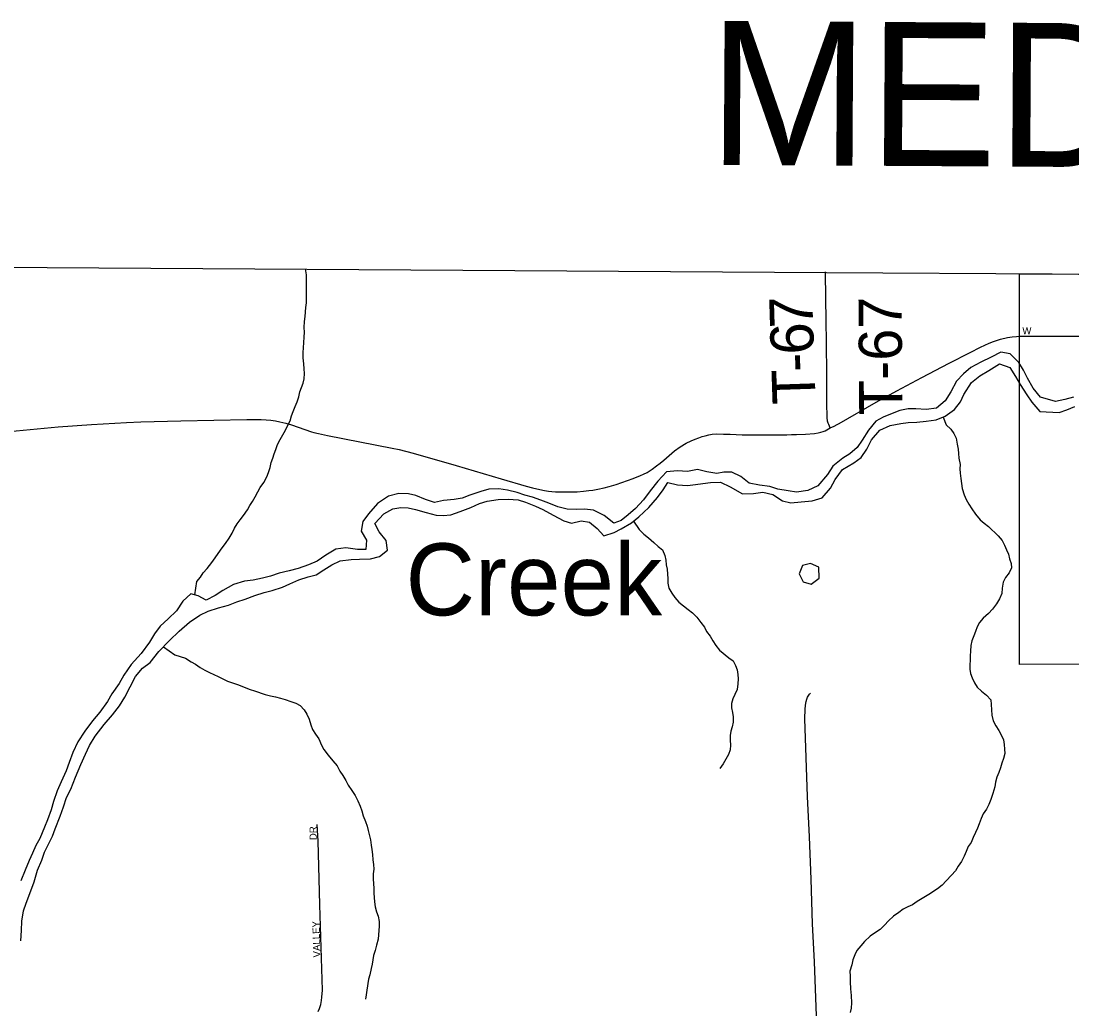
# Model space of a CAD drawing. Extents: x 1985906 to 2360102, y 891258 to 1222054.
# Drawn here: x 2099415 to 2106722, y 1084489 to 1091358 of the extents above; entities that cross this region are included whole.
import ezdxf

# ---------------------------------------------------------------- set-up
doc = ezdxf.new("R2010")
doc.units = 0
for name, color, linetype in [('GM_X_Adjacent_County', 7, 'Continuous'), ('GM_X_Adjacent_County_Text', 7, 'Continuous'), ('GM_X_City_Street', 7, 'Continuous'), ('GM_X_City_Street_Text', 7, 'Continuous'), ('GM_X_Corporation', 7, 'Continuous'), ('GM_X_County', 7, 'Continuous'), ('GM_X_County_Road', 7, 'Continuous'), ('GM_X_Major_River', 7, 'Continuous'), ('GM_X_Major_River_Text', 7, 'Continuous'), ('GM_X_Minor_Lake', 7, 'Continuous'), ('GM_X_Minor_River', 7, 'Continuous'), ('GM_X_Township', 7, 'Continuous'), ('GM_X_Township_Road', 7, 'Continuous'), ('GM_X_Township_Road_Text', 7, 'Continuous'), ('GM_X_Township_Subdivision', 7, 'Continuous'), ('GM_X_Township_Subdivision_Text', 7, 'Continuous')]:
    doc.layers.add(name, color=color, linetype=linetype)

msp = doc.modelspace()

# ---------------------------------------------------------------- linework, layer by layer
at = {"layer": 'GM_X_Adjacent_County'}
msp.add_lwpolyline([(2068676.9, 1090072), (2070831.7, 1090054.3), (2071379.5, 1090058.7), (2072191.8, 1090056.1), (2076166.2, 1089991.2), (2079512.8, 1089938.5), (2083902.6, 1089896.2), (2084803.1, 1089885.3), (2084867.6, 1089884.3), (2091363.3, 1089785.7), (2096607.4, 1089692.6), (2098147.4, 1089653.7), (2105015.1, 1089609.2), (2106583.4, 1089599.1), (2107472.4, 1089593.9), (2107997.4, 1089590.9), (2112770.4, 1089563.2), (2114136.9, 1089555.3), (2118148.3, 1089525.8), (2120135.8, 1089511.2), (2123152.1, 1089498.8), (2136278, 1089412.3)], dxfattribs=at)
at = {"layer": 'GM_X_City_Street'}
msp.add_lwpolyline([(2106361.7, 1089165.6), (2106501.3, 1089166.8), (2106637.7, 1089166.4), (2106720.7, 1089166.1), (2106752.6, 1089166.5), (2106809.6, 1089167.1), (2106866.1, 1089167.7), (2106914.8, 1089167), (2106995.8, 1089167.8), (2107037.6, 1089166.9)], dxfattribs=at)
at = {"layer": 'GM_X_Corporation'}
msp.add_lwpolyline([(2106356.7, 1089600.5), (2107997.4, 1089590.9), (2110110.9, 1089578.6), (2110135.2, 1088679.6), (2110181.2, 1087330.8), (2107738.7, 1087491), (2107544.5, 1086977.7), (2107545.9, 1086701.7), (2107205.1, 1086707.1), (2107219.1, 1086888.1), (2106356.3, 1086883.6)], close=True, dxfattribs=at)
at = {"layer": 'GM_X_County'}
msp.add_lwpolyline([(2071181.7, 1067473.1), (2071270.7, 1069576.7), (2071304.4, 1070159.8), (2071255.1, 1071443.9), (2071122.1, 1077956.3), (2071118.8, 1078116.2), (2071029.1, 1081481.6), (2070976.1, 1083467.6), (2070963.8, 1084056.1), (2070912.4, 1086526.5), (2070831.7, 1090054.3), (2071379.5, 1090058.7), (2072191.8, 1090056.1), (2076166.2, 1089991.2), (2079512.8, 1089938.5), (2083902.6, 1089896.2), (2084803.1, 1089885.3), (2084867.6, 1089884.3), (2091363.3, 1089785.7), (2096607.4, 1089692.6), (2098147.4, 1089653.7), (2105015.1, 1089609.2), (2106583.4, 1089599.1), (2107472.4, 1089593.9)], dxfattribs=at)
at = {"layer": 'GM_X_County_Road'}
for points in [[(2105041.4, 1088529), (2105069, 1088541.9), (2105088.7, 1088551.9), (2105103.9, 1088560.4), (2105360.9, 1088707.7), (2105504.7, 1088786.8), (2105678.2, 1088880.2), (2105867.9, 1088978), (2106013.4, 1089053.7), (2106086.9, 1089090.4), (2106146.7, 1089118), (2106177.3, 1089130.4), (2106224.6, 1089145.5), (2106272.9, 1089156.6), (2106305.6, 1089161.8), (2106337.3, 1089164.8), (2106361.7, 1089165.6)], [(2099183.5, 1088490.5), (2099674, 1088535.9), (2099903.9, 1088552.4), (2100148.4, 1088567.6), (2100246.8, 1088572), (2100526, 1088578.8), (2100984.8, 1088588.3), (2101083.5, 1088588), (2101118.5, 1088586.2), (2101150.5, 1088583.1), (2101184.9, 1088577.6), (2101215.2, 1088571.8), (2101255.1, 1088561.4), (2101294.6, 1088549.4), (2101433.6, 1088501.8), (2101450.8, 1088497.4), (2101482.9, 1088489.5), (2101545.1, 1088476), (2101995.9, 1088387.8), (2102044.7, 1088377.9), (2102140.4, 1088354.1), (2102439.6, 1088267.8), (2102754.1, 1088174.4), (2102926.2, 1088123.1), (2102970.3, 1088112.1), (2103021.2, 1088100), (2103053.5, 1088093.9), (2103082.1, 1088089.4), (2103106.5, 1088086.6), (2103132, 1088085.2), (2103169.5, 1088083.8), (2103222.8, 1088083.5), (2103281, 1088085.5), (2103324.7, 1088088.6), (2103362.5, 1088092.7), (2103390.7, 1088096.2), (2103425.8, 1088102), (2103469.9, 1088111.6), (2103504.6, 1088120.9), (2103553.1, 1088136), (2103630.6, 1088163.2), (2103672.2, 1088177.7), (2103721.4, 1088197.2), (2103743.4, 1088207.2), (2103767.9, 1088220), (2103804, 1088243), (2103832.7, 1088264.2), (2103859.4, 1088284.3), (2103883.6, 1088304.8), (2103958.5, 1088369), (2103999, 1088397.8), (2104039.1, 1088421.9), (2104074.1, 1088439.5), (2104101.3, 1088450.8), (2104127.2, 1088460.4), (2104149.9, 1088468.3), (2104172.6, 1088474.9), (2104197.7, 1088481.4), (2104220.1, 1088484.8), (2104248.3, 1088487.4), (2104299, 1088486.1), (2104345.5, 1088484.3), (2104428, 1088481.3), (2104591.3, 1088481.2), (2104738.7, 1088481.9), (2104772, 1088482.8), (2104807.4, 1088483), (2104868.5, 1088485.1), (2104932.8, 1088489.8), (2104956.6, 1088494.1), (2104975.4, 1088498.8), (2104991.5, 1088504), (2105005.6, 1088509.4), (2105041.4, 1088529)]]:
    msp.add_lwpolyline(points, dxfattribs=at)
at = {"layer": 'GM_X_Major_River'}
for points in [[(2106607.7, 1088711.8), (2106503, 1088742.1), (2106453.1, 1088806.3), (2106413.2, 1088874.6), (2106385.3, 1088930.8), (2106353.4, 1088983), (2106293.5, 1089043.3), (2106227.5, 1089055.5), (2106159.3, 1089019.6), (2106089.1, 1088985.7), (2106018.9, 1088947.8), (2105968.7, 1088903.8), (2105918.5, 1088853.8), (2105880.2, 1088779.8), (2105840, 1088717.7), (2105779.7, 1088665.8), (2105707.6, 1088658), (2105635.5, 1088662.2), (2105583.4, 1088662.3), (2105525.3, 1088650.4), (2105471.2, 1088628.5), (2105409, 1088602.6), (2105358.9, 1088574.7), (2105306.6, 1088512.7), (2105262.4, 1088442.7), (2105228.2, 1088392.6), (2105178, 1088348.7), (2105127.8, 1088318.7), (2105059.6, 1088262.8), (2105023.4, 1088204.8), (2104955.1, 1088126.8), (2104884.9, 1088092.9), (2104806.7, 1088083.1), (2104748.7, 1088091.2), (2104676.6, 1088103.5), (2104620.6, 1088121.6), (2104550.5, 1088131.8), (2104478.4, 1088144.1), (2104420.5, 1088190.3), (2104356.5, 1088220.5), (2104302.4, 1088220.7), (2104252.3, 1088212.8), (2104182.3, 1088223), (2104118.2, 1088239.2), (2104048.1, 1088225.3), (2103980, 1088229.5), (2103903.9, 1088223.7), (2103841.6, 1088159.7), (2103789.3, 1088091.7), (2103743.1, 1088029.7), (2103686.8, 1087969.7), (2103636.6, 1087923.8), (2103586.5, 1087885.8), (2103536.3, 1087865.9), (2103468.4, 1087920.2), (2103394.4, 1087956.5), (2103332.3, 1087964.6), (2103274.2, 1087962.8), (2103212.2, 1087962.9), (2103146.1, 1087981.2), (2103084.1, 1088005.4), (2103030.1, 1088025.6), (2102970.1, 1088047.8), (2102918, 1088061.9), (2102864, 1088080.1), (2102798, 1088096.3), (2102737.9, 1088104.5), (2102667.8, 1088102.7), (2102611.7, 1088086.8), (2102535.5, 1088060.9), (2102481.4, 1088041), (2102425.3, 1088031.1), (2102351.1, 1088023.3), (2102289, 1088009.4), (2102227, 1088031.6), (2102159, 1088059.9), (2102108.9, 1088070), (2102040.8, 1088072.2), (2101970.7, 1088054.4), (2101894.4, 1088002.4), (2101830.1, 1087932.5), (2101791.9, 1087878.4), (2101779.7, 1087810.3), (2101817.6, 1087748.1), (2101811.4, 1087684), (2101753.3, 1087684.1), (2101673.3, 1087694.4), (2101603.1, 1087686.5), (2101534.9, 1087644.6), (2101474.7, 1087602.7), (2101414.6, 1087576.8), (2101342.4, 1087550.9), (2101278.2, 1087535), (2101210.1, 1087519.2), (2101150, 1087499.3), (2101093.8, 1087483.4), (2101027.7, 1087469.6), (2100969.6, 1087463.7), (2100891.4, 1087439.8), (2100817.2, 1087397.9), (2100765, 1087364)], [(2100857, 1087295.6), (2100915.1, 1087319.5), (2100973.3, 1087337.4), (2101039.4, 1087363.3), (2101105.6, 1087385.2), (2101161.7, 1087399.1), (2101231.9, 1087420.9), (2101284, 1087444.8), (2101346.2, 1087472.7), (2101410.3, 1087492.6), (2101466.4, 1087508.5), (2101520.6, 1087542.4), (2101576.8, 1087576.4), (2101632.9, 1087604.3), (2101711.1, 1087614.1), (2101769.2, 1087615.9), (2101845.3, 1087619.8), (2101907.4, 1087635.6), (2101963.6, 1087679.6), (2101953.8, 1087745.8), (2101903.9, 1087806), (2101874, 1087864.2), (2101936.3, 1087932.2), (2102000.5, 1087966.1), (2102056.6, 1087976), (2102106.7, 1087973.8), (2102156.7, 1087961.7), (2102230.7, 1087941.4), (2102300.8, 1087923.2), (2102350.8, 1087921.1), (2102402.9, 1087925), (2102469.1, 1087948.8), (2102541.3, 1087974.7), (2102603.4, 1088002.6), (2102655.5, 1088018.5), (2102731.7, 1088030.3), (2102801.8, 1088034.2), (2102871.9, 1088030), (2102921.9, 1088013.8), (2102991.9, 1087985.6), (2103043.9, 1087961.4), (2103115.9, 1087923.1), (2103189.9, 1087882.8), (2103241.9, 1087866.7), (2103310.1, 1087882.5), (2103368.1, 1087874.4), (2103420.1, 1087830.1), (2103466, 1087777.9), (2103538.2, 1087801.8), (2103588.3, 1087827.7), (2103658.5, 1087869.6), (2103710.7, 1087911.6), (2103781, 1087975.5), (2103839.3, 1088045.5), (2103879.5, 1088099.5), (2103911.7, 1088149.5), (2103979.7, 1088133.3), (2104047.8, 1088129.1), (2104103.9, 1088135), (2104156, 1088142.9), (2104208.1, 1088148.8), (2104278.2, 1088150.6), (2104346.2, 1088120.3), (2104430.2, 1088070), (2104508.3, 1088071.8), (2104572.4, 1088081.7), (2104642.4, 1088065.5), (2104708.4, 1088021.2), (2104766.4, 1088007), (2104838.6, 1088014.8), (2104916.7, 1088022.7), (2104984.8, 1088042.5), (2105043.1, 1088110.5), (2105075.3, 1088170.6), (2105127.6, 1088240.6), (2105205.9, 1088286.5), (2105256, 1088322.4), (2105296.2, 1088380.4), (2105328.5, 1088446.5), (2105386.8, 1088512.5), (2105458.9, 1088546.4), (2105531.1, 1088560.2), (2105583.2, 1088566.1), (2105643.3, 1088569.9), (2105709.4, 1088575.8), (2105777.5, 1088585.6), (2105839.7, 1088609.5), (2105905.9, 1088657.4), (2105948.1, 1088709.4), (2105970.3, 1088761.5), (2106024.6, 1088843.5), (2106080.8, 1088891.5), (2106145, 1088927.4), (2106219.2, 1088973.3), (2106289.3, 1088949.1), (2106329.1, 1088886.8), (2106361, 1088830.6), (2106408.9, 1088758.3), (2106442.8, 1088708.2), (2106498.7, 1088641.9), (2106632.1, 1088635.8)], [(2106733.5, 1088742.5), (2106671.6, 1088726.2), (2106607.7, 1088711.8)], [(2106632.1, 1088635.8), (2106685.9, 1088654.1), (2106741.8, 1088678.5)], [(2100765, 1087364), (2100702.9, 1087332.1), (2100646.9, 1087362.3), (2100594.8, 1087374.5), (2100538.6, 1087324.5), (2100496.4, 1087256.5), (2100438.1, 1087202.5), (2100381.9, 1087150.6), (2100341.7, 1087096.5), (2100307.5, 1087040.5), (2100249.2, 1086960.5), (2100180.9, 1086884.5), (2100128.6, 1086810.5), (2100096.4, 1086752.4), (2100046.1, 1086680.4), (2100015.9, 1086626.4), (2099961.6, 1086552.4), (2099911.4, 1086492.4), (2099859.1, 1086420.4), (2099808.8, 1086346.3), (2099774.6, 1086272.3), (2099748.3, 1086202.2), (2099728.1, 1086144.1), (2099693.9, 1086068), (2099665.7, 1086006), (2099639.4, 1085931.9), (2099625.2, 1085873.8), (2099599, 1085803.7), (2099578.8, 1085753.7), (2099544.6, 1085675.6), (2099518.4, 1085625.6), (2099494.2, 1085571.5), (2099472, 1085521.5), (2099443.8, 1085453.4), (2099413.6, 1085381.3)], [(2099414.4, 1084962.4), (2099418.6, 1085034.6), (2099420.8, 1085100.7), (2099431, 1085170.8), (2099449.2, 1085224.9), (2099483.5, 1085311), (2099505.7, 1085373.1), (2099529.9, 1085453.2), (2099560.2, 1085523.2), (2099578.3, 1085579.3), (2099602.5, 1085631.3), (2099632.7, 1085691.4), (2099650.9, 1085741.5), (2099687.2, 1085829.6), (2099709.4, 1085895.6), (2099731.6, 1085959.7), (2099759.8, 1086017.8), (2099794.1, 1086099.8), (2099830.4, 1086187.9), (2099862.7, 1086260), (2099890.9, 1086322.1), (2099931.1, 1086386.1), (2099993.4, 1086466.1), (2100051.7, 1086534.1), (2100099.9, 1086596.1), (2100136.2, 1086656.1), (2100172.4, 1086728.2), (2100210.7, 1086800.2), (2100258.9, 1086858.2), (2100313.1, 1086898.2), (2100373.4, 1086974.2), (2100447.7, 1087050.2), (2100514, 1087116.1), (2100586.3, 1087178.1), (2100658.5, 1087226), (2100716.7, 1087255.9), (2100786.8, 1087277.8), (2100857, 1087295.6)]]:
    msp.add_lwpolyline(points, dxfattribs=at)
at = {"layer": 'GM_X_Minor_Lake'}
msp.add_line((2104964.6, 1087483.5), (2104961.7, 1087561.8), dxfattribs=at)
msp.add_lwpolyline([(2104961.7, 1087561.8), (2104903.8, 1087586.7), (2104849.4, 1087573.4), (2104824.4, 1087515.5), (2104853.7, 1087458.9), (2104907.7, 1087442.1), (2104964.6, 1087483.5)], dxfattribs=at)
at = {"layer": 'GM_X_Minor_River'}
for points in [[(2100623.1, 1087367.9), (2100638.2, 1087461.1), (2100662.7, 1087490.9), (2100681.2, 1087520.8), (2100707.8, 1087552.6), (2100742.5, 1087592.3), (2100765.1, 1087626.1), (2100785.6, 1087656), (2100812.3, 1087695.8), (2100836.8, 1087725.6), (2100861.4, 1087761.4), (2100882, 1087797.3), (2100898.6, 1087831.2), (2100917.1, 1087861.1), (2100937.6, 1087890.9), (2100962.1, 1087920.7), (2100988.7, 1087958.5), (2101005.2, 1087988.4), (2101023.7, 1088018.3), (2101042.3, 1088050.2), (2101060.8, 1088084.1), (2101077.3, 1088114), (2101102, 1088149.8), (2101124.6, 1088187.7), (2101135.1, 1088219.7), (2101147.6, 1088253.6), (2101154.1, 1088287.7), (2101164.6, 1088317.7), (2101175.1, 1088349.7), (2101185.6, 1088379.7), (2101198.1, 1088413.6), (2101216.7, 1088449.5), (2101253.8, 1088513.3), (2101270.3, 1088547.2), (2101284.9, 1088579.2), (2101295.4, 1088613.2), (2101307.9, 1088643.1), (2101320.4, 1088677.1), (2101335, 1088711), (2101345.5, 1088745), (2101354, 1088779.1), (2101364.5, 1088809.1), (2101377, 1088841), (2101383.5, 1088871.1), (2101386, 1088907.2), (2101382.4, 1088939.4), (2101380.9, 1088973.5), (2101377.5, 1089015.7), (2101376, 1089053.9), (2101378.5, 1089086), (2101381, 1089122.1), (2101383.6, 1089160.2), (2101386.1, 1089194.4), (2101384.5, 1089226.5), (2101385.2, 1089268.7), (2101389.7, 1089302.8), (2101394.6, 1089367), (2101399.1, 1089399), (2101399.6, 1089433.2), (2101400.1, 1089467.3), (2101398.5, 1089497.4), (2101399.9, 1089593.8), (2101393.7, 1089634.9)], [(2105825.5, 1088604.1), (2105847.5, 1088550.1), (2105879.2, 1088519.6), (2105900.9, 1088489.2), (2105916.5, 1088456.8), (2105923.9, 1088416.6), (2105931.5, 1088382.3), (2105933, 1088350.1), (2105936.6, 1088318), (2105944, 1088275.7), (2105943.5, 1088243.6), (2105945.1, 1088213.4), (2105948.6, 1088177.2), (2105954.1, 1088143), (2105959.6, 1088106.8), (2105973.1, 1088064.4), (2105986.7, 1088032.1), (2106004.3, 1087997.7), (2106025.9, 1087967.3), (2106051.5, 1087928.8), (2106083, 1087890.2), (2106112.8, 1087865.7), (2106142.6, 1087843.2), (2106210, 1087778.1), (2106237.6, 1087745.6), (2106253.2, 1087713.2), (2106266.8, 1087680.9), (2106280.4, 1087650.6), (2106288, 1087618.4), (2106299.6, 1087586.1), (2106301.2, 1087555.9), (2106284.6, 1087522), (2106260, 1087488.2), (2106243.5, 1087456.3), (2106236.9, 1087414.2), (2106234.3, 1087378.1), (2106217.7, 1087340.2), (2106197.2, 1087306.3), (2106168.5, 1087268.5), (2106142, 1087238.8), (2106105.3, 1087205.1), (2106078.8, 1087175.3), (2106062.3, 1087145.4), (2106051.8, 1087113.4), (2106039.3, 1087083.5), (2106026.8, 1087049.5), (2106018.2, 1087015.5), (2106015.7, 1086977.4), (2106013.2, 1086945.2), (2106011.9, 1086850.9), (2106017.5, 1086820.7), (2106029.1, 1086790.4), (2106044.6, 1086756.1), (2106062.3, 1086725.7), (2106094, 1086699.2), (2106127.8, 1086670.6), (2106157.4, 1086638.1), (2106161, 1086605.9), (2106162.5, 1086569.7), (2106163.9, 1086531.5), (2106175.4, 1086493.2), (2106193, 1086456.8), (2106214.6, 1086426.4), (2106230.2, 1086394.1), (2106245.8, 1086359.7), (2106251.4, 1086327.5), (2106252.9, 1086295.4), (2106254.5, 1086265.2), (2106246, 1086231.2), (2106233.4, 1086197.2), (2106224.9, 1086165.2), (2106214.4, 1086133.2), (2106199.9, 1086101.3), (2106191.4, 1086067.2), (2106184.9, 1086033.2), (2106172.2, 1085987.2), (2106157.5, 1085945.2), (2106145, 1085911.2), (2106128.4, 1085877.3), (2106105.9, 1085845.5), (2106091.4, 1085813.5), (2106076.8, 1085777.6), (2106064.3, 1085745.6), (2106051.8, 1085715.6), (2106035.2, 1085681.7), (2106020.7, 1085647.8), (2106000.2, 1085617.9), (2105987.6, 1085583.9), (2105973.1, 1085552), (2105954.5, 1085514.1), (2105931.9, 1085482.3), (2105911.4, 1085450.4), (2105884.9, 1085420.7), (2105848.1, 1085381), (2105819.6, 1085349.2), (2105787.1, 1085325.6), (2105726.3, 1085286.2), (2105645.2, 1085237.1), (2105612.8, 1085213.4)], [(2103673.2, 1087881.4), (2103712.2, 1087823.6), (2103745.9, 1087791), (2103777.6, 1087764.5), (2103815.3, 1087731.9), (2103845.1, 1087705.4), (2103874.8, 1087680.9), (2103892.4, 1087642.5), (2103897.9, 1087610.3), (2103901.5, 1087578.1), (2103907.1, 1087547.9), (2103910.6, 1087511.7), (2103912.1, 1087481.5), (2103911.7, 1087449.4), (2103919.2, 1087415.2), (2103938.8, 1087380.8), (2103960.5, 1087350.3), (2103988.1, 1087317.8), (2104021.9, 1087291.3), (2104053.6, 1087266.8), (2104083.4, 1087242.2), (2104113.1, 1087213.7), (2104140.7, 1087177.2), (2104166.4, 1087144.7), (2104182, 1087112.4), (2104207.6, 1087081.9), (2104225.3, 1087049.6), (2104244.9, 1087017.2), (2104272.5, 1086984.7), (2104336, 1086931.6), (2104365.8, 1086909.1), (2104383.4, 1086876.7), (2104393.1, 1086846.5), (2104398.6, 1086814.3), (2104402.2, 1086784.1), (2104399.7, 1086750), (2104393.1, 1086709.9), (2104378.5, 1086676), (2104364.1, 1086646), (2104355.6, 1086614), (2104355.1, 1086583.9), (2104362.7, 1086549.7), (2104366.3, 1086519.5), (2104365.7, 1086483.3), (2104359.3, 1086451.3), (2104350.8, 1086421.3), (2104346.3, 1086391.2), (2104345.9, 1086359.1), (2104347.4, 1086322.9), (2104344.9, 1086290.8), (2104334.4, 1086258.8), (2104315.8, 1086224.9), (2104297.3, 1086193.1), (2104274.7, 1086161.2)], [(2100405.6, 1087007.1), (2100484.2, 1086951.1), (2100520.2, 1086938.6), (2100558.2, 1086928), (2100598, 1086903.4), (2100627.9, 1086886.9), (2100659.7, 1086862.4), (2100693.6, 1086843.9), (2100725.5, 1086827.4), (2100755.4, 1086814.9), (2100785.3, 1086800.4), (2100817.2, 1086784), (2100851.2, 1086769.4), (2100919.1, 1086744.4), (2101007, 1086711.1), (2101037, 1086700.7), (2101112.9, 1086675.6), (2101148.9, 1086667.1), (2101183, 1086658.6), (2101219, 1086650), (2101251, 1086641.6), (2101291, 1086627), (2101324.9, 1086614.5), (2101354.8, 1086598), (2101384.5, 1086569.5), (2101402.2, 1086539.1), (2101417.7, 1086504.8), (2101429.2, 1086464.5), (2101440.8, 1086432.2), (2101462.4, 1086399.8), (2101486.1, 1086367.3), (2101503.5, 1086322.9), (2101521.1, 1086292.5), (2101550.7, 1086254), (2101582.3, 1086213.4), (2101611.9, 1086178.8), (2101631.4, 1086142.4), (2101651.1, 1086112.1), (2101672.7, 1086077.6), (2101690.3, 1086045.2), (2101715.9, 1086008.8), (2101737.5, 1085974.3), (2101757, 1085935.9), (2101772.6, 1085899.5), (2101784.2, 1085867.3), (2101793.7, 1085831), (2101809.2, 1085792.6), (2101820.8, 1085760.3), (2101828.4, 1085730.1), (2101843.5, 1085665.6), (2101849, 1085627.4), (2101854.6, 1085597.2), (2101858.1, 1085563), (2101861.6, 1085526.8), (2101865.2, 1085494.6), (2101866.7, 1085460.5), (2101864.2, 1085428.4), (2101863.7, 1085394.2), (2101866.7, 1085325.9), (2101868.3, 1085293.8), (2101869.9, 1085263.6), (2101873.5, 1085233.4), (2101877, 1085199.2), (2101886.5, 1085165), (2101898.1, 1085134.7), (2101905.6, 1085096.4), (2101905.2, 1085064.3), (2101897.8, 1084974), (2101887.2, 1084932), (2101876.6, 1084896), (2101866.1, 1084862), (2101861.7, 1084831.9), (2101855.2, 1084801.9), (2101848.7, 1084769.8), (2101840.1, 1084725.8), (2101831.6, 1084695.8), (2101818.4, 1084619.6), (2101814, 1084587.6), (2101809.5, 1084557.5)], [(2105612.8, 1085213.4), (2105580.4, 1085199.8), (2105548.1, 1085184.2), (2105517.6, 1085160.5), (2105481.1, 1085134.9), (2105446.5, 1085103.2), (2105417.9, 1085071.4), (2105387.4, 1085041.7), (2105357, 1085022.1), (2105318.4, 1084994.4), (2105279.7, 1084958.8), (2105255.2, 1084929), (2105226.6, 1084895.3), (2105212.1, 1084865.3), (2105199.6, 1084831.4), (2105191, 1084795.3), (2105178.3, 1084751.3), (2105179.9, 1084717.2), (2105179.3, 1084679), (2105182.6, 1084628.8), (2105186, 1084582.5), (2105189.3, 1084532.3), (2105186.7, 1084494.1), (2105180.2, 1084464.1)]]:
    msp.add_lwpolyline(points, dxfattribs=at)
at = {"layer": 'GM_X_Township'}
msp.add_lwpolyline([(2071181.7, 1067473.1), (2071270.7, 1069576.7), (2071304.4, 1070159.8), (2071255.1, 1071443.9), (2071122.1, 1077956.3), (2071118.8, 1078116.2), (2071029.1, 1081481.6), (2070976.1, 1083467.6), (2070963.8, 1084056.1), (2070912.4, 1086526.5), (2070831.7, 1090054.3), (2071379.5, 1090058.7), (2072191.8, 1090056.1), (2076166.2, 1089991.2), (2079512.8, 1089938.5), (2083902.6, 1089896.2), (2084803.1, 1089885.3), (2084867.6, 1089884.3), (2091363.3, 1089785.7), (2096607.4, 1089692.6), (2098147.4, 1089653.7), (2105015.1, 1089609.2), (2106583.4, 1089599.1), (2107472.4, 1089593.9)], dxfattribs=at)
at = {"layer": 'GM_X_Township_Road'}
for points in [[(2105041.4, 1088529), (2105036, 1088541.3), (2105030.5, 1088552.9), (2105027.5, 1088561.1), (2105025.2, 1088568.4), (2105023.3, 1088575.4), (2105022.1, 1088582.2), (2105020.6, 1088595.5), (2105018.3, 1088709.7), (2105017.3, 1088905.4), (2105014.6, 1089117.4), (2105013.3, 1089280.5), (2105011.9, 1089427.3), (2105007.8, 1089614.7)], [(2104965.3, 1083961.4), (2104957.4, 1084178.9), (2104946.9, 1084440.8), (2104931.2, 1084817.4), (2104919, 1085080.7), (2104907.7, 1085391.2), (2104896.1, 1085685.7), (2104883.2, 1085965.4), (2104865.4, 1086507), (2104866.5, 1086573.5), (2104868.2, 1086599.8), (2104871, 1086615.6), (2104873.3, 1086626.5), (2104878.5, 1086642.3), (2104884.3, 1086656), (2104892.2, 1086670.4), (2104897.3, 1086677.6), (2104904.5, 1086685.4)]]:
    msp.add_lwpolyline(points, dxfattribs=at)
at = {"layer": 'GM_X_Township_Subdivision'}
msp.add_lwpolyline([(2101479.9, 1084472.6), (2101490, 1084493.6), (2101499.4, 1084521.6), (2101504.8, 1084548.1), (2101507.3, 1084572), (2101509.9, 1084621.2), (2101502.2, 1084917), (2101491.9, 1085212.7), (2101487.9, 1085393.4), (2101480.8, 1085655.8), (2101474.4, 1085770.7)], dxfattribs=at)

# ---------------------------------------------------------------- texts
at = {"layer": 'GM_X_Adjacent_County_Text'}
msp.add_text('MEDINA COUNTY', height=1000, rotation=359.65694, dxfattribs=at).set_placement((2104191.6, 1090358.3))
at = {"layer": 'GM_X_City_Street_Text'}
msp.add_text('W', height=50, rotation=0.00001, dxfattribs=at).set_placement((2106377.3, 1089179))
at = {"layer": 'GM_X_Major_River_Text'}
msp.add_text('Creek', height=500.17, rotation=359.98892, dxfattribs=at).set_placement((2102088.4, 1087225.9))
at = {"layer": 'GM_X_Township_Road_Text'}
for s, rotation, p in [('7', 91.75619, (2104923.1, 1089226.8)), ('T-67', 90.35339, (2105542.8, 1088617.9)), ('6', 91.86762, (2104929, 1089043.7)), ('-', 91.88058, (2104933, 1088921.7)), ('T', 91.88058, (2104940.4, 1088697.9))]:
    msp.add_text(s, height=300, rotation=rotation, dxfattribs=at).set_placement(p)
at = {"layer": 'GM_X_Township_Subdivision_Text'}
for s, rotation, p in [('DR', 90, (2101470.8, 1085662.8)), ('VALLEY', 91.73646, (2101497.2, 1084848.5))]:
    msp.add_text(s, height=50, rotation=rotation, dxfattribs=at).set_placement(p)

doc.saveas('drawing.dxf')
